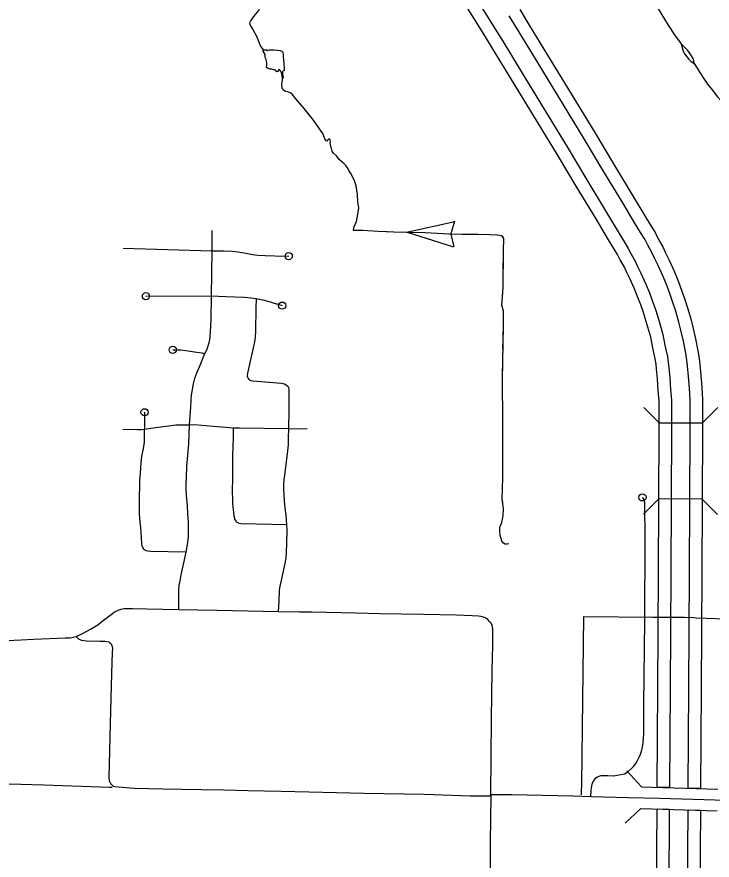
# Model space of a CAD drawing. Extents: x 670147 to 673275, y 705573 to 707613.
# Drawn here: x 671655.4 to 671751.4, y 706403.8 to 706520.4 of the extents above; entities that cross this region are included whole.
import ezdxf

# ---------------------------------------------------------------- set-up
doc = ezdxf.new("R2010")
doc.units = 0
for name, color, linetype in [('19', 7, 'Continuous'), ('33', 7, 'Continuous'), ('35', 7, 'Continuous'), ('39', 7, 'Continuous'), ('43', 7, 'Continuous'), ('6', 7, 'Continuous')]:
    doc.layers.add(name, color=color, linetype=linetype)

msp = doc.modelspace()

# ---------------------------------------------------------------- linework, layer by layer
at = {"layer": '19'}
for points in [[(671745.54, 706413.84), (671743.84, 706413.89), (671743.92, 706427.56), (671744.01, 706443.49), (671744.1, 706463.41), (671744.1, 706467.26), (671744, 706468.74), (671743.9, 706470.33), (671743.76, 706471.72), (671743.69, 706472.37), (671743.58, 706473.09), (671743.25, 706474.63), (671742.95, 706476.08), (671742.69, 706477.03), (671742.29, 706478.42), (671741.95, 706479.49), (671741.57, 706480.56), (671741.19, 706481.6), (671740.72, 706482.78), (671740.07, 706484.22), (671739.61, 706485.12), (671739.26, 706485.84), (671738.75, 706486.78), (671738.37, 706487.51), (671737.87, 706488.33), (671737.14, 706489.54), (671735.4, 706492.45), (671732.66, 706496.96), (671730.08, 706501.28), (671723.57, 706511.96), (671721.05, 706516.11), (671719.74, 706518.23), (671715.76, 706524.67)], [(671717.22, 706525.55), (671721.19, 706519.12), (671722.5, 706517), (671725.03, 706512.84), (671731.53, 706502.16), (671734.11, 706497.83), (671736.85, 706493.33), (671738.59, 706490.42), (671739.32, 706489.22), (671739.85, 706488.34), (671740.25, 706487.58), (671740.78, 706486.61), (671741.13, 706485.87), (671741.6, 706484.96), (671742.28, 706483.44), (671742.78, 706482.21), (671743.17, 706481.14), (671743.56, 706480.04), (671743.92, 706478.91), (671744.33, 706477.48), (671744.6, 706476.47), (671744.92, 706474.98), (671745.25, 706473.4), (671745.38, 706472.59), (671745.45, 706471.89), (671745.59, 706470.47), (671745.7, 706468.86), (671745.8, 706467.32), (671745.8, 706463.41), (671745.71, 706443.48), (671745.62, 706427.55), (671745.54, 706413.84)], [(671724.85, 706521.38), (671726.17, 706519.24), (671728.7, 706515.08), (671735.21, 706504.38), (671737.79, 706500.05), (671740.54, 706495.55), (671742.28, 706492.63), (671743, 706491.45), (671743.6, 706490.46), (671744.04, 706489.61), (671744.61, 706488.57), (671744.99, 706487.77), (671745.47, 706486.82), (671746.24, 706485.14), (671746.8, 706483.74), (671747.22, 706482.58), (671747.63, 706481.42), (671748.04, 706480.16), (671748.47, 706478.63), (671748.78, 706477.48), (671749.12, 706475.87), (671749.48, 706474.19), (671749.65, 706473.14), (671749.73, 706472.32), (671749.88, 706470.82), (671749.99, 706469.15), (671750.1, 706467.47), (671750.1, 706463.4), (671750.01, 706443.46), (671749.92, 706427.53), (671749.84, 706413.71), (671748.14, 706413.76)], [(671748.14, 706413.76), (671748.22, 706427.54), (671748.31, 706443.47), (671748.4, 706463.4), (671748.4, 706467.41), (671748.29, 706469.03), (671748.18, 706470.68), (671748.04, 706472.15), (671747.96, 706472.92), (671747.81, 706473.88), (671747.46, 706475.52), (671747.13, 706477.08), (671746.83, 706478.18), (671746.41, 706479.67), (671746.02, 706480.87), (671745.62, 706482.01), (671745.21, 706483.13), (671744.67, 706484.47), (671743.94, 706486.09), (671743.46, 706487.02), (671743.1, 706487.79), (671742.54, 706488.81), (671742.12, 706489.62), (671741.54, 706490.57), (671740.82, 706491.76), (671739.08, 706494.67), (671736.34, 706499.18), (671733.76, 706503.5), (671727.25, 706514.2), (671724.72, 706518.35), (671723.41, 706520.49)], [(671743.36, 706332.98), (671743.42, 706341.36), (671743.53, 706358.06), (671743.55, 706367.92), (671743.6, 706374.07), (671743.66, 706381.15), (671743.75, 706399.51), (671743.82, 706410.89), (671745.52, 706410.84)], [(671745.52, 706410.84), (671745.45, 706399.5), (671745.36, 706381.13), (671745.3, 706374.06), (671745.25, 706367.91), (671745.23, 706358.06), (671745.12, 706341.34), (671745.06, 706332.97)], [(671747.66, 706332.95), (671747.72, 706341.33), (671747.83, 706358.05), (671747.85, 706367.9), (671747.9, 706374.04), (671747.96, 706381.12), (671748.05, 706399.48), (671748.12, 706410.76)], [(671748.12, 706410.76), (671749.82, 706410.71), (671749.75, 706399.47), (671749.66, 706381.11), (671749.6, 706374.02), (671749.55, 706367.89), (671749.53, 706358.04), (671749.42, 706341.32), (671749.36, 706332.94)]]:
    msp.add_lwpolyline(points, dxfattribs=at)
at = {"layer": '33'}
for points in [[(671743.83, 706521.72), (671745.34, 706519.21), (671746.25, 706517.88), (671747.15, 706516.63)], [(671747.15, 706516.63), (671747.3, 706516.13), (671747.41, 706515.65), (671747.55, 706515.37), (671747.81, 706515.02), (671748.18, 706514.59), (671748.51, 706514.25), (671748.96, 706513.92), (671748.91, 706514.29), (671748.81, 706514.61), (671748.48, 706515.1), (671748.06, 706515.73), (671747.64, 706516.13), (671747.15, 706516.63)], [(671748.96, 706513.92), (671750.13, 706512.05), (671750.78, 706511.07), (671751.43, 706510.27), (671752.19, 706509.3), (671752.69, 706508.75)], [(671682.34, 706490.86), (671682.34, 706488.01), (671682.21, 706481.8), (671682.18, 706478.48), (671682.11, 706476.89), (671682.05, 706476.04), (671681.91, 706475.32), (671681.65, 706474.4), (671681.33, 706473.77), (671680.55, 706471.93), (671680.19, 706471.12), (671679.94, 706470.38), (671679.74, 706469.65), (671679.59, 706468.84), (671679.45, 706468.06), (671679.43, 706467.43), (671679.38, 706466.4), (671679.18, 706463.99), (671679.09, 706461.35), (671678.8, 706458.22), (671678.76, 706456.79), (671678.74, 706455.73), (671678.74, 706455.12), (671678.76, 706454.16), (671678.89, 706452.89), (671678.98, 706451.61), (671679.05, 706450.58), (671679.07, 706449.55), (671679.05, 706448.52), (671678.98, 706447.69), (671678.74, 706446.38), (671678.31, 706444.49), (671678.02, 706443.24), (671677.88, 706442.41), (671677.77, 706441.83), (671677.73, 706441.19), (671677.71, 706438.39)], [(671670.07, 706488.38), (671682.34, 706488.01), (671683.91, 706488.02), (671685.17, 706487.99), (671685.9, 706487.89), (671686.79, 706487.76), (671687.93, 706487.53), (671688.69, 706487.43), (671689.67, 706487.37), (671691.04, 706487.33), (671692.94, 706487.3)], [(671673.22, 706481.75), (671682.21, 706481.8)], [(671682.21, 706481.8), (671684.25, 706481.71), (671686.83, 706481.62), (671687.77, 706481.52), (671688.46, 706481.42), (671689.36, 706481.24), (671690.22, 706481.01), (671690.8, 706480.83), (671692.04, 706480.45)], [(671688.46, 706481.42), (671688.42, 706480.11), (671688.36, 706476.97), (671688.32, 706476.05), (671688.22, 706475.43), (671687.24, 706471.12), (671687.21, 706470.69), (671687.32, 706470.4), (671687.49, 706470.2), (671687.7, 706470.09), (671687.98, 706470.04), (671691.92, 706469.73), (671692.38, 706469.65), (671692.61, 706469.52), (671692.81, 706469.34), (671692.91, 706469.12), (671692.96, 706468.88), (671692.94, 706465.91), (671692.89, 706463.47)], [(671676.92, 706474.35), (671678.03, 706474.33), (671678.75, 706474.25), (671680.27, 706474.04), (671680.93, 706473.94), (671681.33, 706473.77)], [(671673.03, 706465.71), (671673.04, 706464.04), (671673.04, 706463.38)], [(671670.02, 706463.38), (671672.06, 706463.32), (671672.5, 706463.32), (671673.04, 706463.38), (671673.88, 706463.52), (671674.95, 706463.67), (671675.98, 706463.8), (671676.68, 706463.9), (671677.34, 706463.96), (671678.01, 706463.98), (671679.18, 706463.99)], [(671679.18, 706463.99), (671679.98, 706464), (671680.92, 706463.91), (671685.29, 706463.55), (671686.13, 706463.55), (671692.89, 706463.47), (671695.47, 706463.42)], [(671678.74, 706446.38), (671673.88, 706446.47), (671673.47, 706446.5), (671673.23, 706446.58), (671673.06, 706446.67), (671672.93, 706446.79), (671672.79, 706447.01), (671672.7, 706447.27), (671672.65, 706447.53), (671672.61, 706448.45), (671672.49, 706449.72), (671672.38, 706451.05), (671672.35, 706451.7), (671672.35, 706453.26), (671672.38, 706456.33), (671672.45, 706457.28), (671672.5, 706458), (671672.57, 706458.78), (671672.66, 706459.6), (671672.88, 706460.69), (671673, 706461.57), (671673.02, 706462.37), (671673.04, 706463.38)], [(671685.29, 706463.55), (671685.26, 706462.29), (671685.18, 706459.67), (671685.16, 706456.75), (671685.13, 706454.71), (671685.16, 706453.71), (671685.19, 706453.01), (671685.27, 706452.29), (671685.37, 706451.41), (671685.52, 706450.9), (671685.64, 706450.66), (671685.79, 706450.5), (671685.95, 706450.42), (671686.13, 706450.37), (671686.37, 706450.35), (671692.64, 706450.2)], [(671692.89, 706463.47), (671692.88, 706462.17), (671692.85, 706461.19), (671692.78, 706460.39), (671692.52, 706458.5), (671692.35, 706457.04), (671692.28, 706456.36), (671692.23, 706455.69), (671692.22, 706455.06), (671692.26, 706454.43), (671692.33, 706453.42), (671692.45, 706452.14), (671692.53, 706451.47), (671692.64, 706450.2), (671692.68, 706449.37), (671692.64, 706447.65), (671692.61, 706446.32), (671692.55, 706445.63), (671692.45, 706445.06), (671691.96, 706442.68), (671691.66, 706441.43), (671691.6, 706441.03), (671691.56, 706439.64), (671691.49, 706438.13)], [(671742.13, 706436.94), (671742.18, 706448.17), (671742.13, 706453.1), (671742.07, 706453.59), (671741.8, 706453.95)], [(671720.86, 706412.7), (671720.86, 706412.89), (671720.95, 706423.3), (671721.06, 706430.04), (671721.15, 706433.54), (671721.16, 706434.99), (671721.13, 706435.82), (671721.05, 706436.22), (671720.91, 706436.54), (671720.7, 706436.8), (671720.44, 706437.07), (671720.18, 706437.23), (671719.85, 706437.4), (671719.5, 706437.48), (671719.15, 706437.51), (671718.28, 706437.56), (671716.14, 706437.65), (671711.56, 706437.76), (671705.5, 706437.84), (671702.21, 706437.95), (671696.13, 706438.08), (671694.45, 706438.1), (671691.49, 706438.13), (671683.07, 706438.33), (671677.71, 706438.39), (671673.37, 706438.49), (671671.38, 706438.54), (671670.23, 706438.52), (671669.77, 706438.45), (671669.32, 706438.31), (671668.97, 706438.12), (671668.57, 706437.85)], [(671654, 706434.16), (671655.99, 706434.26), (671657.68, 706434.34), (671662.04, 706434.53), (671662.74, 706434.55), (671663.18, 706434.63), (671663.57, 706434.74), (671664.62, 706435.22), (671665.56, 706435.75), (671666.56, 706436.35), (671667.54, 706437.1), (671668.57, 706437.85)], [(671737.83, 706415.45), (671739.35, 706415.73), (671739.8, 706416.03), (671740.21, 706416.37), (671740.57, 706416.75), (671740.89, 706417.15), (671741.12, 706417.57), (671741.4, 706418.11), (671741.55, 706418.46), (671741.69, 706418.88), (671741.81, 706419.44), (671741.91, 706420.04), (671741.93, 706420.6), (671741.98, 706421.33), (671741.99, 706423.35), (671741.98, 706425.26), (671742.13, 706436.94)], [(671663.57, 706434.74), (671663.72, 706434.57), (671663.97, 706434.36), (671664.33, 706434.22), (671665, 706434.14), (671666.87, 706434.07), (671667.59, 706434.05), (671668.07, 706433.97), (671668.25, 706433.86), (671668.4, 706433.71), (671668.48, 706433.55), (671668.55, 706433.34), (671668.58, 706433.11), (671668.55, 706432.52), (671668.47, 706429.59), (671668.32, 706424.43), (671668.25, 706420.8), (671668.1, 706415.24), (671668.14, 706414.83), (671668.23, 706414.6), (671668.29, 706414.53), (671668.37, 706414.34), (671668.67, 706414.04), (671668.91, 706413.97)], [(671734.69, 706412.62), (671734.74, 706413.46), (671734.86, 706414.3), (671735, 706414.67), (671735.16, 706414.92), (671735.39, 706415.17), (671735.62, 706415.31), (671735.85, 706415.41), (671736.12, 706415.49), (671736.54, 706415.52), (671737.02, 706415.49), (671737.75, 706415.46), (671737.83, 706415.45)], [(671668.91, 706413.97), (671669.44, 706413.93), (671671.59, 706413.77), (671675.55, 706413.68), (671680.87, 706413.58), (671683.95, 706413.5), (671687.28, 706413.41), (671691.88, 706413.34), (671695.7, 706413.26), (671703.38, 706413.07), (671711.64, 706412.9), (671718.01, 706412.7), (671720.86, 706412.7)], [(671720.86, 706412.7), (671720.78, 706406.28), (671720.72, 706395.16), (671720.47, 706378.48), (671720.52, 706373.31), (671720.47, 706369.8), (671720.4, 706366.9), (671720.37, 706362.25), (671720.28, 706357.35), (671720.2, 706351.85), (671720, 706343.05), (671720, 706341.29), (671719.67, 706333.34)], [(671720.86, 706412.89), (671723.71, 706412.88), (671732.24, 706412.7), (671734.69, 706412.62), (671739.88, 706412.48), (671744.18, 706412.38)], [(671744.18, 706412.38), (671759.55, 706411.93)]]:
    msp.add_lwpolyline(points, dxfattribs=at)
for centre in [(671692.94, 706487.3), (671673.22, 706481.75), (671692.04, 706480.45), (671676.92, 706474.35), (671673.03, 706465.71), (671741.8, 706453.95)]:
    msp.add_circle(centre, 0.5, dxfattribs=at)
at = {"layer": '35'}
for points in [[(671689.72, 706523.79), (671689.08, 706521.89), (671688.75, 706521.23), (671688.09, 706520.41), (671687.68, 706519.83), (671687.52, 706519.53), (671687.64, 706519.12), (671687.97, 706518.64), (671688.48, 706517.7), (671689.04, 706516.34), (671689.39, 706515.79)], [(671690.9, 706513.07), (671690.63, 706513.14), (671690.39, 706513.14), (671690.23, 706513.18), (671690.09, 706513.22), (671689.99, 706513.26), (671689.89, 706513.37), (671689.89, 706513.46), (671689.91, 706513.66), (671689.92, 706513.92), (671689.89, 706514.27), (671689.81, 706514.48), (671689.72, 706514.66), (671689.7, 706514.77), (671689.71, 706514.94), (671689.71, 706515.17), (671689.56, 706515.39), (671689.41, 706515.62), (671689.37, 706515.74), (671689.39, 706515.79)], [(671689.39, 706515.79), (671689.56, 706515.83), (671689.67, 706515.82), (671689.87, 706515.79), (671690.02, 706515.74), (671690.12, 706515.77), (671690.23, 706515.82), (671690.34, 706515.83), (671690.93, 706515.81), (671691.38, 706515.78), (671691.75, 706515.72), (671691.88, 706515.69), (671692, 706515.62), (671692.09, 706515.53), (671692.14, 706515.4), (671692.16, 706515.22), (671692.19, 706514.84), (671692.26, 706513.95), (671692.33, 706513.1), (671692.31, 706512.97), (671692.23, 706512.91), (671692.15, 706512.85), (671692.09, 706512.76), (671692.07, 706512.64), (671692.09, 706512.52), (671692.16, 706511.97), (671692.16, 706511.91), (671692.09, 706511.99), (671692, 706512.43), (671691.93, 706512.62), (671691.86, 706512.83), (671691.74, 706512.97), (671691.6, 706513.08), (671691.52, 706513.05), (671691.48, 706512.96), (671691.49, 706512.86), (671691.45, 706512.81), (671691.37, 706512.8), (671691.29, 706512.79), (671691.21, 706512.88), (671691.1, 706512.99), (671690.98, 706513.04), (671690.9, 706513.07)]]:
    msp.add_lwpolyline(points, dxfattribs=at)
at = {"layer": '39'}
for p, q in [((671744.1, 706464.27), (671741.98, 706466.39)), ((671750.1, 706464.26), (671752.22, 706466.39)), ((671744.1, 706464.27), (671750.1, 706464.26)), ((671744.06, 706453.73), (671741.93, 706451.62)), ((671750.06, 706453.7), (671744.06, 706453.73)), ((671750.06, 706453.7), (671752.17, 706451.57)), ((671741.69, 706413.95), (671752.24, 706413.63)), ((671741.59, 706410.96), (671752.15, 706410.63))]:
    msp.add_line(p, q, dxfattribs=at)
for points in [[(671739.63, 706416.14), (671741.69, 706413.95)], [(671741.59, 706410.96), (671739.41, 706408.9)]]:
    msp.add_lwpolyline(points, dxfattribs=at)
at = {"layer": '43'}
for p, q in [((671709.19, 706490.62), (671715.89, 706492.1)), ((671715.86, 706492.11), (671715.34, 706490.36)), ((671715.74, 706488.55), (671709.19, 706490.62)), ((671715.34, 706490.34), (671715.77, 706488.56))]:
    msp.add_line(p, q, dxfattribs=at)
for points in [[(671701.9, 706490.83), (671701.94, 706491.26), (671702.29, 706492.1), (671702.49, 706493.09), (671702.61, 706493.95), (671702.51, 706494.82), (671702.43, 706495.82), (671702.24, 706497.03), (671702.02, 706497.71), (671701.77, 706498.31), (671701.51, 706498.7), (671701.26, 706499.15), (671701.16, 706499.37), (671700.89, 706499.76), (671700.56, 706500.09), (671699.93, 706500.67), (671699.53, 706501.14), (671699.12, 706501.53), (671698.94, 706501.8), (671698.8, 706502.35), (671698.67, 706502.84), (671698.71, 706503.21), (671698.69, 706503.36), (671698.63, 706503.48), (671698.43, 706503.46), (671698.34, 706503.36), (671698.22, 706503.21), (671698.1, 706503.25), (671698, 706503.36), (671697.95, 706503.52), (671697.66, 706504.23), (671697.21, 706504.91), (671696.36, 706506.1), (671695.07, 706507.72), (671693.94, 706509.03), (671693.41, 706509.67), (671693.14, 706509.87), (671692.83, 706509.99), (671692.46, 706510.06), (671692.14, 706510.32), (671692.05, 706510.53), (671691.99, 706511.02), (671692.09, 706511.68), (671692.1, 706512.48)], [(671697.23, 706504.89), (671697.21, 706504.91), (671696.36, 706506.1), (671695.07, 706507.72), (671693.94, 706509.03), (671693.41, 706509.67), (671693.14, 706509.87), (671692.83, 706509.99), (671692.46, 706510.06), (671692.14, 706510.32), (671692.05, 706510.53), (671692.03, 706510.64)], [(671702.3, 706496.62), (671702.24, 706497.03), (671702.02, 706497.71), (671701.77, 706498.31), (671701.51, 706498.7), (671701.26, 706499.15), (671701.16, 706499.37), (671700.89, 706499.76), (671700.56, 706500.09), (671699.93, 706500.67), (671699.53, 706501.14), (671699.12, 706501.53), (671698.94, 706501.8), (671698.8, 706502.35), (671698.67, 706502.84), (671698.71, 706503.21), (671698.69, 706503.36), (671698.68, 706503.37)], [(671702.6, 706490.83), (671701.9, 706490.83), (671701.94, 706491.26), (671702.29, 706492.1), (671702.49, 706493.09), (671702.61, 706493.95), (671702.6, 706494)], [(671723.33, 706447.54), (671723.1, 706447.49), (671722.92, 706447.46), (671722.85, 706447.49), (671722.59, 706447.64), (671722.4, 706447.9), (671722.28, 706448.31), (671722.17, 706448.67), (671722.09, 706449.21), (671722.12, 706449.83), (671722.38, 706450.47), (671722.58, 706451.42), (671722.59, 706452.43), (671722.45, 706453.69), (671722.53, 706456.67), (671722.53, 706464.5), (671722.46, 706470.13), (671722.59, 706477.67), (671722.59, 706479.67), (671722.38, 706480.51), (671722.58, 706482.94), (671722.59, 706488.01), (671722.66, 706489.72), (671722.51, 706489.96), (671722.3, 706490.08), (671722.1, 706490.17), (671721.69, 706490.21), (671720.67, 706490.26), (671719.05, 706490.27), (671716.92, 706490.3), (671715.11, 706490.35), (671711.79, 706490.5), (671707.44, 706490.62), (671705.31, 706490.71), (671703.2, 706490.83), (671701.9, 706490.83)], [(671706.55, 706490.66), (671705.31, 706490.71), (671703.2, 706490.83), (671702.6, 706490.83)], [(671717.11, 706490.3), (671716.92, 706490.3), (671715.11, 706490.35), (671711.79, 706490.5), (671709.19, 706490.57)], [(671722.58, 706484.9), (671722.59, 706488.01), (671722.66, 706489.72), (671722.51, 706489.96), (671722.3, 706490.08), (671722.1, 706490.17), (671721.69, 706490.21), (671720.67, 706490.26), (671719.74, 706490.27)], [(671722.54, 706474.38), (671722.59, 706477.67), (671722.59, 706479.67), (671722.38, 706480.51), (671722.52, 706482.27)], [(671722.53, 706463.82), (671722.53, 706464.5), (671722.46, 706470.13), (671722.49, 706471.74)], [(671722.5, 706453.26), (671722.45, 706453.69), (671722.53, 706456.67), (671722.53, 706461.18)], [(671723.33, 706447.54), (671723.1, 706447.49), (671722.92, 706447.46), (671722.85, 706447.49), (671722.59, 706447.64), (671722.4, 706447.9), (671722.28, 706448.31), (671722.17, 706448.67), (671722.09, 706449.21), (671722.12, 706449.83), (671722.38, 706450.47), (671722.42, 706450.65)]]:
    msp.add_lwpolyline(points, dxfattribs=at)
at = {"layer": '6'}
for points in [[(671733.4, 706412.84), (671733.41, 706413.26), (671733.42, 706414.35), (671733.69, 706437.47), (671743.25, 706437.41), (671747.63, 706437.38), (671748.88, 706437.34), (671749.24, 706437.32), (671772.33, 706436.5), (671773.82, 706436.44)], [(671652.67, 706414.41), (671655.92, 706414.3), (671659.13, 706414.2), (671668.18, 706413.9), (671668.57, 706413.89)]]:
    msp.add_lwpolyline(points, dxfattribs=at)

doc.saveas('drawing.dxf')
